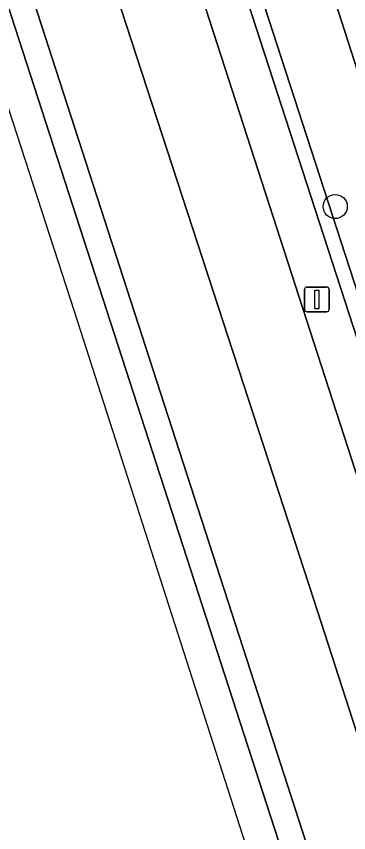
# Model space of a CAD drawing. Extents: x 159371 to 159986, y 382987 to 383597.
# Drawn here: x 159437.83 to 159451.27, y 383165.16 to 383198.21 of the extents above; entities that cross this region are included whole.
import ezdxf

# ---------------------------------------------------------------- set-up
doc = ezdxf.new("R2010")
doc.units = 0
for name, color, linetype in [('IMGEO_Berm_groen', 7, 'Continuous'), ('IMGEO_Boom', 7, 'Continuous'), ('IMGEO_Groenvoorziening', 7, 'Continuous'), ('IMGEO_Haag', 7, 'Continuous'), ('IMGEO_Lichtmast', 7, 'Continuous'), ('IMGEO_Parkeervlak_open', 7, 'Continuous'), ('IMGEO_Rijbaan_regionaal_gesloten', 7, 'Continuous'), ('IMGEO_Verkeerseiland_gesloten', 7, 'Continuous')]:
    doc.layers.add(name, color=color, linetype=linetype)

msp = doc.modelspace()

# ---------------------------------------------------------------- linework, layer by layer
at = {"layer": 'IMGEO_Berm_groen'}
for points in [[(159406.761, 383330.631), (159408.577, 383323.612), (159411.104, 383313.847), (159411.376, 383312.794), (159412.992, 383306.793), (159414.072, 383303.213), (159430.983, 383250.705), (159435.589, 383236.441), (159472.722, 383122.014), (159492.238, 383063.663), (159493.793, 383059.366), (159494.626, 383071.478), (159494.813, 383074.201), (159494.983, 383076.684), (159494.993, 383077.003)], [(159415.124, 383292.413), (159421.088, 383273.781), (159427.134, 383255.214), (159428.816, 383250), (159433.13, 383236.631), (159433.397, 383235.806), (159439.459, 383217.085), (159440.075, 383215.172), (159445.199, 383199.446), (159451.824, 383178.924), (159457.544, 383161.294), (159463.853, 383141.727), (159476.503, 383102.624)], [(159472.916, 383130.255), (159472.29, 383132.147), (159469.362, 383141.107), (159468.77, 383143.003), (159465.88, 383151.938), (159453.474, 383190.25), (159450.629, 383199.119), (159449.994, 383201.018), (159447.129, 383209.867), (159446.573, 383211.745), (159443.691, 383220.575), (159443.081, 383222.473), (159440.202, 383231.342), (159439.608, 383233.206), (159438.303, 383237.229), (159436.723, 383242.099)], [(159493.69, 383057.889), (159491.672, 383063.465), (159472.152, 383121.826), (159435.017, 383236.267)]]:
    msp.add_lwpolyline(points, dxfattribs=at)
at = {"layer": 'IMGEO_Boom'}
msp.add_circle((159450.726, 383190.51), 0.489, dxfattribs=at)
at = {"layer": 'IMGEO_Groenvoorziening'}
msp.add_lwpolyline([(159472.722, 383122.014), (159435.589, 383236.441), (159430.983, 383250.705), (159414.072, 383303.213), (159412.992, 383306.793), (159411.376, 383312.794), (159411.104, 383313.847), (159410.522, 383313.711), (159410.796, 383312.64), (159412.414, 383306.629), (159413.5, 383303.035), (159430.413, 383250.521), (159435.017, 383236.267), (159472.152, 383121.826), (159491.672, 383063.465), (159493.69, 383057.889), (159493.717, 383058.243), (159493.743, 383058.624), (159493.793, 383059.366), (159492.238, 383063.663)], close=True, dxfattribs=at)
at = {"layer": 'IMGEO_Haag'}
msp.add_lwpolyline([(159430.983, 383250.705), (159414.072, 383303.213), (159412.992, 383306.793), (159411.376, 383312.794), (159411.104, 383313.847), (159410.522, 383313.711), (159410.796, 383312.64), (159412.414, 383306.629), (159413.5, 383303.035), (159430.413, 383250.521), (159435.017, 383236.267), (159472.152, 383121.826), (159491.672, 383063.465), (159493.69, 383057.889), (159493.717, 383058.243), (159493.743, 383058.624), (159493.793, 383059.366), (159492.238, 383063.663), (159472.722, 383122.014), (159435.589, 383236.441)], close=True, dxfattribs=at)
at = {"layer": 'IMGEO_Lichtmast'}
for p, q in [((159449.489, 383186.346), (159449.489, 383187.146)), ((159449.489, 383187.146), (159449.489, 383186.346)), ((159449.589, 383187.246), (159450.379, 383187.246)), ((159450.379, 383187.246), (159449.589, 383187.246)), ((159450.479, 383187.146), (159450.479, 383186.346)), ((159450.479, 383186.346), (159450.479, 383187.146)), ((159450.379, 383186.246), (159449.589, 383186.246)), ((159449.589, 383186.246), (159450.379, 383186.246))]:
    msp.add_line(p, q, dxfattribs=at)
msp.add_lwpolyline([(159449.909, 383187.121), (159450.059, 383187.121), (159450.059, 383186.371), (159449.909, 383186.371), (159449.909, 383187.121)], dxfattribs=at)
for centre, start, end in [((159449.589, 383187.146), 90, 180), ((159449.589, 383187.146), 90, 180), ((159450.379, 383187.146), 0, 90), ((159450.379, 383187.146), 360, 90), ((159449.589, 383186.346), 180, 270), ((159449.589, 383186.346), 180, 270), ((159450.379, 383186.346), 270, 0), ((159450.379, 383186.346), 270, 0)]:
    msp.add_arc(centre, 0.1, start, end, dxfattribs=at)
at = {"layer": 'IMGEO_Parkeervlak_open'}
msp.add_lwpolyline([(159453.886, 383200.151), (159450.629, 383199.119), (159453.474, 383190.25), (159456.328, 383191.165)], dxfattribs=at)
at = {"layer": 'IMGEO_Rijbaan_regionaal_gesloten'}
msp.add_lwpolyline([(159490.911, 383018.958), (159492.331, 383019.511), (159488.26, 383035.08), (159486.225, 383042.864), (159485.163, 383046.926), (159484.195, 383050.627), (159483.228, 383054.328), (159481.958, 383059.184), (159480.897, 383062.863), (159477.465, 383074.388), (159474.861, 383082.723), (159471.482, 383093.553), (159456.598, 383139.574), (159432.844, 383213.007), (159426.147, 383233.702), (159420.872, 383250), (159392.563, 383337.471), (159379.438, 383378.025), (159378.284, 383377.139), (159419.119, 383251.193), (159440.169, 383186.271), (159452.968, 383146.401), (159478.754, 383066.077)], close=True, dxfattribs=at)
for points in [[(159404.584, 383303.68), (159421.962, 383250), (159427.145, 383233.992), (159433.835, 383213.326), (159457.577, 383139.944), (159472.482, 383093.792)], [(159476.503, 383102.624), (159463.853, 383141.727), (159457.544, 383161.294), (159451.824, 383178.924), (159445.199, 383199.446), (159440.075, 383215.172), (159439.459, 383217.085), (159433.397, 383235.806), (159433.13, 383236.631), (159428.816, 383250), (159427.134, 383255.214), (159421.088, 383273.781), (159415.124, 383292.413)], [(159415.383, 383281.415), (159427.53, 383243.457), (159430.293, 383234.905), (159439.228, 383207.25), (159449.876, 383174.543), (159461.474, 383138.586), (159473.222, 383102.578)], [(159473.222, 383102.578), (159461.474, 383138.586), (159449.876, 383174.543), (159439.228, 383207.25), (159430.293, 383234.905), (159427.53, 383243.457), (159415.383, 383281.415)]]:
    msp.add_lwpolyline(points, dxfattribs=at)
at = {"layer": 'IMGEO_Verkeerseiland_gesloten'}
for points in [[(159394.792, 383335.502), (159394.211, 383337.976), (159392.261, 383346.286), (159390.608, 383353.724), (159389.498, 383359.007), (159388.128, 383365.883), (159386.559, 383374.771), (159385.35, 383381.87), (159379.438, 383378.025), (159392.563, 383337.471), (159420.872, 383250), (159426.147, 383233.702), (159432.844, 383213.007), (159456.598, 383139.574), (159471.482, 383093.553)], [(159472.482, 383093.792), (159457.577, 383139.944), (159433.835, 383213.326), (159427.145, 383233.992), (159421.962, 383250), (159404.584, 383303.68), (159397.983, 383323.994)]]:
    msp.add_lwpolyline(points, dxfattribs=at)

doc.saveas('drawing.dxf')
